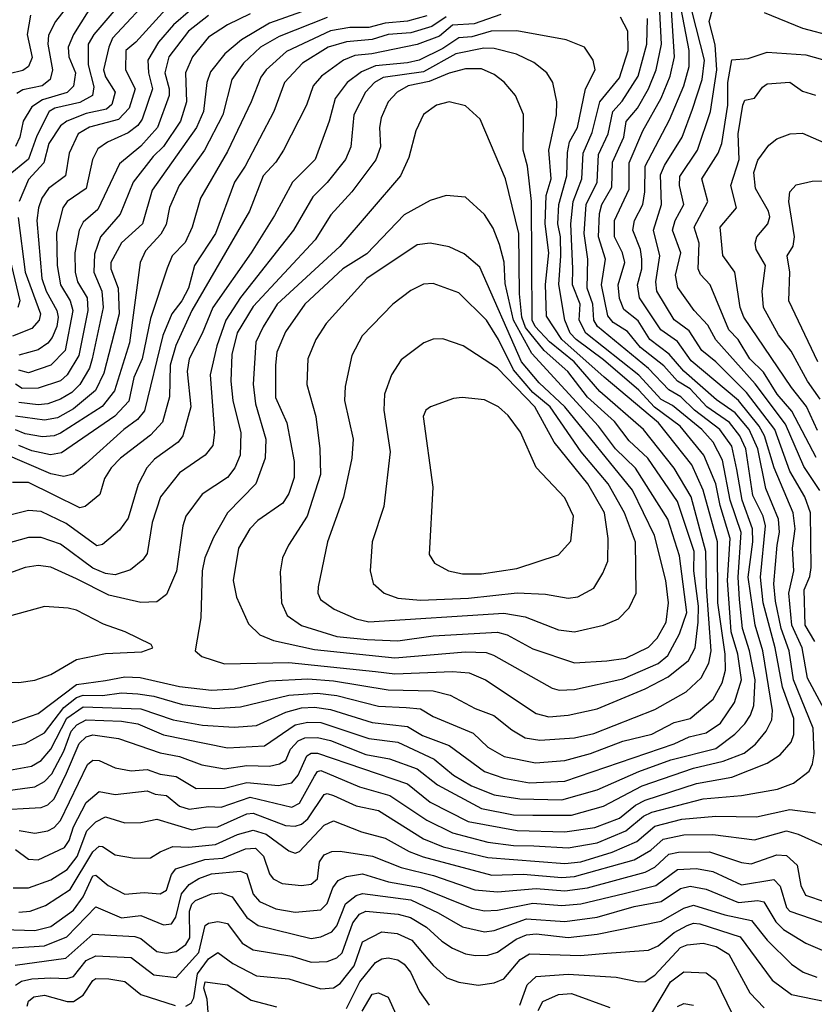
# Model space of a CAD drawing. Extents: x 1308313 to 1441400, y 959662 to 1036319.
# Tile 356 of 656: x 1365658 to 1368131, y 1007325 to 1010391. Entities that reach past the tile are written whole.
import ezdxf

# ---------------------------------------------------------------- set-up
doc = ezdxf.new("R2010")
doc.units = 0

msp = doc.modelspace()

# ---------------------------------------------------------------- linework, layer by layer
at = {"layer": '0CON10XD'}
for points in [[(1366062, 1010548), (1365888.5, 1010345), (1365871.2, 1010315), (1365870.4, 1010250.4), (1365888, 1010182), (1365884.3, 1010155), (1365845, 1010132.7), (1365766.7, 1010115), (1365749, 1010105), (1365710.9, 1010029.1), (1365685, 1009956.2), (1365622.2, 1009905)], [(1366078.4, 1010475), (1365946.4, 1010333.6), (1365935.1, 1010305), (1365918.5, 1010235), (1365925, 1010212.6), (1365954.5, 1010165), (1365945, 1010126.9), (1365928, 1010112), (1365865, 1010098.6), (1365804.9, 1010075.1), (1365785, 1010059.8), (1365748.1, 1010005), (1365733, 1009945), (1365685, 1009892.9), (1365656.2, 1009825)], [(1365888.5, 1010445), (1365825.4, 1010344.6), (1365808.6, 1010305), (1365810.8, 1010275), (1365831.3, 1010225), (1365825, 1010183.9), (1365805.8, 1010164.2), (1365729.2, 1010140.8), (1365695, 1010119.8), (1365669, 1010075), (1365658.4, 1010025), (1365644.3, 1009995.7)], [(1365645, 1007806.6), (1365685, 1007776.8), (1365715, 1007774.8), (1365796.9, 1007813.1), (1365812, 1007835), (1365825, 1007877.3), (1365865, 1007952.9), (1365905, 1007987.4), (1365955, 1007978.1), (1366055, 1007989.4), (1366079.1, 1007979.1), (1366115, 1007974.8), (1366155, 1007942.1), (1366185, 1007932.1), (1366245, 1007940.6), (1366285, 1007938.4), (1366375, 1007969.4), (1366505, 1007938.4), (1366528.9, 1007951.1), (1366575, 1008035.3), (1366585, 1008049.3), (1366595, 1008052.6), (1366715, 1008001.5), (1366809.7, 1007975), (1366925, 1007897.7), (1367005, 1007858.5), (1367115, 1007830.1), (1367195, 1007819.5), (1367258.6, 1007818.6), (1367365, 1007812.1), (1367455, 1007827.3), (1367545, 1007865.1), (1367599.4, 1007910.6), (1367625, 1007923.1), (1367785, 1007964.3), (1367905, 1007974.5), (1368017.1, 1007995), (1368066.7, 1008013.3), (1368115, 1008050.4), (1368126, 1008074), (1368130.6, 1008105), (1368128, 1008185), (1368066.2, 1008335), (1368052.8, 1008425), (1368027.8, 1008495), (1368010.1, 1008580.1), (1368005.8, 1008634.2), (1368015.8, 1008754.2), (1368022.9, 1008795), (1368019.5, 1008835), (1367980.5, 1008930.5), (1367955.1, 1009055), (1367928, 1009115), (1367885, 1009166.7), (1367826.7, 1009206.7), (1367725, 1009296.4), (1367679.7, 1009349.7), (1367619.3, 1009395), (1367583.2, 1009453.2), (1367538.1, 1009488.1), (1367525, 1009522.5), (1367521.1, 1009565), (1367541.7, 1009635), (1367534.3, 1009665), (1367509.1, 1009715), (1367509.7, 1009765), (1367555, 1009863.3), (1367554.7, 1009945.3), (1367597.3, 1010045), (1367655, 1010146.5), (1367682.8, 1010215), (1367696.1, 1010275), (1367685, 1010453.8)], [(1365832.6, 1010467.4), (1365768.8, 1010385), (1365747.8, 1010342.2), (1365744.8, 1010315), (1365760, 1010235), (1365752.3, 1010205), (1365727.3, 1010185), (1365667.7, 1010172.3), (1365648.7, 1010161.3)], [(1366133.6, 1010446.4), (1366019.1, 1010320.9), (1365987.8, 1010295), (1365986.7, 1010235), (1366017.6, 1010175), (1365998.2, 1010115), (1365965, 1010080.4), (1365875, 1010056.6), (1365839.6, 1010035), (1365812.1, 1009975), (1365800.8, 1009905), (1365747.4, 1009865), (1365726.4, 1009835), (1365715.9, 1009805), (1365711.5, 1009765), (1365727.1, 1009585), (1365739.7, 1009545), (1365773.6, 1009485), (1365777.6, 1009465), (1365773, 1009435), (1365758.8, 1009401.2), (1365745, 1009383.6), (1365715, 1009363), (1365655, 1009346.4)], [(1366585, 1010433.4), (1366435, 1010380.5), (1366347.9, 1010327.9), (1366296.1, 1010285), (1366251.9, 1010228.1), (1366240.7, 1010195), (1366229.5, 1010105), (1366208.6, 1010055), (1366070.4, 1009859.6), (1366039.5, 1009755), (1365975, 1009695.8), (1365941.2, 1009635), (1365941.5, 1009615), (1365964.3, 1009555), (1365966.9, 1009475), (1365920, 1009290.1), (1365893.8, 1009236.2), (1365825, 1009179.1), (1365775, 1009150.7), (1365735, 1009143.4), (1365645, 1009155.8)], [(1366189.5, 1010420.5), (1366136.2, 1010375), (1366089.3, 1010320.7), (1366056.5, 1010265), (1366058.5, 1010225), (1366071.5, 1010175), (1366039.1, 1010080.9), (1366025, 1010061.7), (1365995, 1010038.6), (1365930.8, 1010009.2), (1365901.4, 1009988.6), (1365884.4, 1009955), (1365864.6, 1009865.4), (1365805.3, 1009825), (1365791.6, 1009805), (1365772.5, 1009727.5), (1365774.1, 1009625), (1365784.9, 1009565), (1365815.1, 1009515), (1365823.4, 1009485), (1365799.6, 1009360.4), (1365755, 1009315.5), (1365685, 1009291.3), (1365655, 1009299.9)], [(1366375, 1010409.5), (1366304.7, 1010375), (1366245, 1010336.1), (1366195.2, 1010275), (1366174.3, 1010225.7), (1366177.1, 1010135), (1366158.3, 1010075), (1366105, 1009995.6), (1366072.7, 1009965), (1366010.6, 1009885), (1365970.6, 1009785), (1365908.8, 1009715), (1365890.9, 1009660.9), (1365888.9, 1009605), (1365913.6, 1009545), (1365917.8, 1009495), (1365883.8, 1009335), (1365874.5, 1009305.5), (1365845.4, 1009254.6), (1365820.1, 1009229.9), (1365785, 1009209.2), (1365745.8, 1009194.2), (1365715, 1009191.1), (1365655, 1009198.8)], [(1365656.1, 1007866.1), (1365705, 1007858.1), (1365745.1, 1007864.9), (1365765, 1007875.7), (1365785, 1007897), (1365868.6, 1008071.4), (1365885, 1008084.8), (1365905, 1008083.5), (1365955, 1008061.6), (1366005, 1008052.1), (1366055, 1008056.2), (1366095, 1008041.6), (1366145, 1008033.9), (1366206.6, 1007996.6), (1366295, 1007998.3), (1366365, 1008015.8), (1366463.6, 1008006.4), (1366504.6, 1008014.6), (1366525, 1008038.2), (1366551.8, 1008098.2), (1366565, 1008107), (1366585, 1008106.6), (1366865, 1008010.9), (1366935, 1007954.5), (1367053.9, 1007893.9), (1367205.8, 1007865.8), (1367355, 1007861.6), (1367447.9, 1007875), (1367525, 1007904.6), (1367574.4, 1007945), (1367605, 1007960.2), (1367765, 1008012.8), (1367875, 1008031.8), (1367984.6, 1008075.4), (1368025, 1008101.4), (1368059.1, 1008140.9), (1368067.5, 1008165), (1368067.6, 1008215), (1368032.6, 1008312.6), (1368009.2, 1008435), (1367971.7, 1008575), (1367963.5, 1008655), (1367979.8, 1008815), (1367972, 1008845), (1367939.4, 1008909.4), (1367917.8, 1009055), (1367899.8, 1009095), (1367866.9, 1009136.9), (1367796.5, 1009185), (1367745, 1009240.9), (1367705, 1009265.1), (1367662.5, 1009312.5), (1367590, 1009370), (1367549.8, 1009419.8), (1367505, 1009448.3), (1367488.8, 1009468.8), (1367469.3, 1009565), (1367480.9, 1009645), (1367459, 1009715), (1367462.6, 1009787.4), (1367470.1, 1009815), (1367500.7, 1009869.3), (1367503, 1009947), (1367538, 1010025), (1367546.1, 1010073.9), (1367581.3, 1010115), (1367615.4, 1010175), (1367638.9, 1010235), (1367655.9, 1010314.1), (1367650.4, 1010415)], [(1368177.9, 1008215), (1368110.1, 1008340.1), (1368094, 1008435), (1368061.3, 1008505), (1368052.1, 1008605), (1368067.9, 1008675), (1368063, 1008745), (1368071.5, 1008805), (1368065.7, 1008855), (1368006, 1008995), (1367976.7, 1009095), (1367959.5, 1009125), (1367895.1, 1009205.1), (1367748.1, 1009328.1), (1367705, 1009388.7), (1367653.9, 1009425), (1367587.6, 1009525), (1367580.8, 1009565), (1367594.1, 1009615), (1367594.9, 1009645), (1367590.1, 1009675), (1367566.6, 1009735), (1367571.5, 1009765), (1367597.3, 1009815), (1367603.9, 1009855), (1367604.3, 1009935), (1367681, 1010079), (1367725.1, 1010185), (1367741.9, 1010245), (1367742.2, 1010295), (1367716.7, 1010425)], [(1368132.7, 1008455), (1368102.4, 1008505), (1368099.2, 1008615), (1368117.2, 1008657.2), (1368121.8, 1008685), (1368119.5, 1008855), (1368102, 1008905), (1368055.4, 1008985), (1368008.5, 1009115), (1367920.2, 1009230.2), (1367825, 1009325.5), (1367780.8, 1009360.8), (1367742.2, 1009422.2), (1367695, 1009456), (1367640.6, 1009545), (1367638.1, 1009575), (1367649.9, 1009655), (1367630.5, 1009735), (1367655.4, 1009815), (1367652.8, 1009907.2), (1367665, 1009937.1), (1367720.3, 1010025), (1367752.6, 1010112.6), (1367782.1, 1010205), (1367789.1, 1010265), (1367751.5, 1010415)], [(1368148.5, 1008925), (1368099.1, 1008999.1), (1368041.8, 1009131.8), (1367946.8, 1009256.8), (1367824.3, 1009394.3), (1367800, 1009440), (1367757, 1009485), (1367706.4, 1009556.4), (1367699.4, 1009595), (1367715.8, 1009665), (1367689.7, 1009735), (1367698.5, 1009765), (1367725.5, 1009815), (1367711.5, 1009875), (1367712.2, 1009902.2), (1367768.1, 1009985), (1367808, 1010105), (1367827.8, 1010235), (1367822.6, 1010312.6), (1367803.5, 1010385), (1367815, 1010425.5)], [(1367975, 1010413.1), (1368095, 1010364.3), (1368189.4, 1010339.4)], [(1365575, 1007928.9), (1365725, 1007938.1), (1365745, 1007946.4), (1365765, 1007964.8), (1365803.7, 1008045), (1365843.2, 1008136.8), (1365865, 1008157.2), (1365885, 1008164.2), (1365965, 1008152.6), (1366095, 1008108.2), (1366155, 1008096.4), (1366225, 1008071), (1366295, 1008058.1), (1366365, 1008068.4), (1366435, 1008066.5), (1366466.5, 1008073.5), (1366486.1, 1008085), (1366500.9, 1008119.1), (1366525, 1008145.1), (1366545.8, 1008154.2), (1366585, 1008155.1), (1366625, 1008146.1), (1366735, 1008103), (1366808.9, 1008088.9), (1366895, 1008057.6), (1366957.9, 1008007.9), (1367095, 1007934.3), (1367195, 1007914.6), (1367255, 1007914.1), (1367375, 1007913.4), (1367475, 1007942.2), (1367595, 1008004.9), (1367755, 1008059.6), (1367848, 1008082), (1367912.8, 1008107.2), (1367948.1, 1008135), (1367981.5, 1008175), (1367998.9, 1008211.1), (1368000.8, 1008239.2), (1367971.5, 1008425), (1367946.7, 1008505), (1367925.9, 1008655), (1367939.6, 1008765), (1367939, 1008805), (1367906.2, 1008895), (1367890.2, 1008990.2), (1367875, 1009062.7), (1367836.8, 1009115), (1367758.3, 1009175), (1367716.3, 1009216.3), (1367678.3, 1009238.3), (1367614.8, 1009304.8), (1367456, 1009435), (1367445.3, 1009455), (1367441.8, 1009505), (1367424.2, 1009555), (1367426.1, 1009645), (1367415.3, 1009725), (1367421.2, 1009815), (1367455.4, 1009885), (1367459.4, 1009970.6), (1367490, 1010035), (1367504, 1010105), (1367532.8, 1010137.2), (1367582.5, 1010215), (1367610, 1010315), (1367612.3, 1010395)], [(1366985, 1010399.8), (1366940.5, 1010369.5), (1366875, 1010350.3), (1366805, 1010345.1), (1366755, 1010328.8), (1366675, 1010322.1), (1366617.7, 1010305), (1366537.6, 1010255), (1366482.5, 1010195), (1366448.9, 1010105), (1366359.5, 1009935), (1366326.6, 1009885), (1366267.7, 1009725), (1366202.2, 1009625), (1366183.3, 1009555), (1366162.4, 1009515), (1366131.8, 1009475), (1366103, 1009407), (1366046.7, 1009173.3), (1366024.1, 1009145.9), (1365981.7, 1009115), (1365865, 1009009.3), (1365823.9, 1008976.1), (1365795, 1008968.7), (1365755, 1008976.7), (1365605, 1009040.5)], [(1365605, 1007989), (1365705, 1008001.5), (1365735, 1008018.8), (1365757.3, 1008042.7), (1365795, 1008112.8), (1365818.2, 1008175), (1365835.5, 1008195), (1365865, 1008210.7), (1365975, 1008206.2), (1366025, 1008198.3), (1366105, 1008163.8), (1366305, 1008123.4), (1366419.9, 1008129.9), (1366515.1, 1008194.9), (1366555, 1008203.7), (1366595, 1008202), (1366745, 1008152.7), (1366835, 1008140.9), (1366948.2, 1008088.2), (1367008.5, 1008038.5), (1367064.2, 1008005), (1367135, 1007977.4), (1367215, 1007964.6), (1367345, 1007961.8), (1367455, 1007993.1), (1367585, 1008050), (1367685, 1008085.6), (1367825, 1008121.6), (1367884, 1008166), (1367915, 1008198.4), (1367933, 1008225), (1367943, 1008255), (1367947.1, 1008335), (1367930, 1008425), (1367908.1, 1008495), (1367898.2, 1008585), (1367893.9, 1008655), (1367904.1, 1008794.1), (1367868.9, 1008895), (1367845, 1009019.7), (1367816.5, 1009075), (1367780.9, 1009115), (1367689.4, 1009189.4), (1367655, 1009208.2), (1367585, 1009284.2), (1367419.6, 1009415), (1367399.6, 1009455), (1367402.2, 1009505), (1367378.5, 1009565), (1367379.1, 1009615), (1367373.1, 1009755), (1367380.6, 1009825), (1367407.9, 1009895), (1367412.1, 1009975), (1367440, 1010040), (1367463.8, 1010135), (1367525, 1010210), (1367552.1, 1010295), (1367550.5, 1010355), (1367528.3, 1010398.2)], [(1365691.5, 1010405), (1365681.2, 1010345), (1365696.7, 1010273.3), (1365685.3, 1010245), (1365667.5, 1010232.5), (1365625, 1010221.8)], [(1367155, 1010407.2), (1367072.3, 1010377.7), (1367005, 1010373.4), (1366965, 1010339.6), (1366895, 1010313.1), (1366754, 1010285), (1366700.5, 1010279.5), (1366665.3, 1010265), (1366596.9, 1010215), (1366571.1, 1010185), (1366550.5, 1010125), (1366478.9, 1009985), (1366455, 1009947.3), (1366415.9, 1009904.1), (1366372.8, 1009795), (1366193.3, 1009485), (1366144.1, 1009375.9), (1366125.9, 1009315), (1366124.1, 1009215.9), (1366102.5, 1009137.5), (1366065, 1009096.9), (1365971, 1009025), (1365942.3, 1008995), (1365921.7, 1008961.7), (1365907.5, 1008912.5), (1365861.5, 1008875), (1365845, 1008870.7), (1365685, 1008949.6), (1365635, 1008949.8)], [(1366245, 1010403.7), (1366183.2, 1010355), (1366121.6, 1010275), (1366109.6, 1010225), (1366123.3, 1010175), (1366122.9, 1010155), (1366086.5, 1010055), (1366035, 1009997.1), (1365968.4, 1009941.6), (1365900.5, 1009799.5), (1365855, 1009759.8), (1365842.6, 1009735), (1365829.4, 1009665), (1365830.1, 1009605), (1365837.3, 1009575), (1365867.3, 1009525), (1365870.2, 1009485), (1365841.6, 1009345), (1365805.2, 1009285), (1365785, 1009266.2), (1365715, 1009243), (1365665, 1009242.4), (1365645, 1009256)], [(1366615, 1010398), (1366465, 1010338.2), (1366407.5, 1010305), (1366353.9, 1010255), (1366318.3, 1010205), (1366289.7, 1010095), (1366233, 1009985), (1366153.7, 1009875), (1366123.8, 1009806.2), (1366113.2, 1009753.2), (1366097.2, 1009722.8), (1366049.4, 1009670.6), (1366032.5, 1009635), (1365999.2, 1009385), (1365952.4, 1009235), (1365914, 1009186), (1365785, 1009102.9), (1365765, 1009094.6), (1365728.6, 1009091.4), (1365675, 1009101.1), (1365645, 1009113.9)], [(1366925, 1010403), (1366865, 1010386.6), (1366795, 1010379.5), (1366745, 1010366.9), (1366685, 1010366.4), (1366625, 1010356.3), (1366488.6, 1010291.4), (1366425.2, 1010235), (1366408.1, 1010211.9), (1366378.5, 1010135), (1366305, 1009980), (1366220.2, 1009835), (1366194.3, 1009745), (1366172.9, 1009697.1), (1366131.9, 1009655), (1366116.9, 1009616.9), (1366065, 1009460.5), (1366039.4, 1009335), (1366013.2, 1009276.8), (1365997, 1009203), (1365954, 1009156), (1365787.5, 1009042.5), (1365753.9, 1009036.1), (1365695, 1009048.2), (1365655.3, 1009065.3)], [(1365615, 1008052.2), (1365694, 1008066), (1365725, 1008083.5), (1365755, 1008119.1), (1365804.7, 1008215.3), (1365855, 1008251), (1366035, 1008244.5), (1366135, 1008210.8), (1366226.4, 1008193.6), (1366325, 1008187.8), (1366395, 1008193.3), (1366485.7, 1008234.3), (1366535, 1008247.6), (1366575, 1008249.9), (1366625, 1008243), (1366755, 1008202.8), (1366865, 1008189.8), (1366911.5, 1008161.5), (1366995, 1008130.4), (1367105, 1008050.2), (1367165, 1008028.6), (1367245, 1008014.9), (1367355, 1008019.6), (1367695, 1008136.2), (1367742, 1008158), (1367795, 1008170.4), (1367839.7, 1008200.3), (1367883.1, 1008265), (1367904.4, 1008335), (1367893.4, 1008415), (1367872.8, 1008485), (1367869.6, 1008530.4), (1367860.9, 1008645), (1367869.5, 1008775), (1367837.8, 1008877.8), (1367824.9, 1008945), (1367787.1, 1009035), (1367713.3, 1009125), (1367634.3, 1009184.3), (1367585, 1009236.7), (1367475, 1009332.1), (1367389.6, 1009395), (1367371.8, 1009415), (1367354.2, 1009455), (1367336.1, 1009566.1), (1367342.4, 1009655), (1367340.9, 1009715), (1367332.5, 1009755), (1367336.4, 1009815), (1367361.2, 1009905), (1367362.8, 1009977.2), (1367369.2, 1010010.8), (1367393.9, 1010055), (1367418.7, 1010175), (1367448.7, 1010235), (1367442.9, 1010265), (1367415.6, 1010305), (1367358.5, 1010328.5), (1367205, 1010355.9), (1367125, 1010355.3), (1367065, 1010337.5), (1367025, 1010334.7), (1366975, 1010301.6), (1366901.2, 1010265), (1366865, 1010256), (1366765, 1010247.5), (1366721.5, 1010228.5), (1366677, 1010195), (1366639.3, 1010145), (1366621.2, 1010075), (1366577.1, 1009955), (1366506.7, 1009885), (1366451.2, 1009781.2), (1366378.7, 1009665), (1366259.3, 1009495), (1366226.1, 1009413.9), (1366184.9, 1009335.1), (1366179, 1009295), (1366190.2, 1009185), (1366165.2, 1009094.8), (1366150.7, 1009075), (1366077.8, 1009022.2), (1366053.6, 1008995), (1366026.6, 1008943.4), (1365995, 1008838.5), (1365968.9, 1008801.1), (1365915, 1008756.4), (1365897.7, 1008752.3), (1365802.2, 1008822.2), (1365725, 1008859.8), (1365685, 1008862.5), (1365615, 1008844.3)], [(1367263.2, 1008076.8), (1367355, 1008084.1), (1367434.2, 1008105.8), (1367535, 1008143.9), (1367625, 1008165.5), (1367695, 1008202.1), (1367745, 1008215.2), (1367816.6, 1008275), (1367844.6, 1008325.4), (1367854.9, 1008365), (1367853.4, 1008415), (1367831.2, 1008575), (1367829.6, 1008765), (1367785.6, 1008925.6), (1367750.1, 1009005), (1367646, 1009135), (1367477.2, 1009277.2), (1367345.1, 1009395.1), (1367298.1, 1009468.1), (1367294.1, 1009565.9), (1367305.1, 1009665.1), (1367293.8, 1009755), (1367296.6, 1009843.4), (1367312.4, 1009895), (1367304.5, 1009985), (1367328.3, 1010095), (1367329.5, 1010135), (1367317.8, 1010195), (1367299.1, 1010225), (1367258, 1010258), (1367203.8, 1010283.8), (1367135, 1010301.6), (1367102.2, 1010302.2), (1367015, 1010284.6), (1366915, 1010228.8), (1366789.3, 1010210.7), (1366762.6, 1010195), (1366734, 1010165), (1366698, 1010095), (1366688.9, 1009995), (1366672, 1009955), (1366615, 1009883.6), (1366570.5, 1009839.5), (1366510, 1009735), (1366344.7, 1009525.3), (1366299.3, 1009455), (1366271.2, 1009375), (1366251, 1009285), (1366263.9, 1009105), (1366259.2, 1009065), (1366235.2, 1009034.8), (1366155, 1008980), (1366096.3, 1008905), (1366070.4, 1008825), (1366055, 1008728.6), (1366041.2, 1008708.8), (1366002.3, 1008677.7), (1365955, 1008662), (1365925, 1008666.8), (1365885, 1008683.2), (1365785, 1008757.6), (1365725, 1008777.9), (1365685, 1008778.7), (1365615, 1008759)], [(1368137.4, 1009027.4), (1368061.7, 1009171.7), (1368015.4, 1009225), (1367973.5, 1009293.5), (1367931, 1009335), (1367894.7, 1009394.7), (1367864.8, 1009425), (1367807.6, 1009565), (1367776.9, 1009596.9), (1367770.2, 1009615), (1367772.4, 1009695), (1367757.6, 1009745), (1367799.4, 1009825), (1367781, 1009895), (1367831.6, 1009975), (1367843.4, 1010005), (1367862.1, 1010125), (1367861.8, 1010195), (1367875, 1010265.3), (1367925, 1010270), (1367985, 1010290), (1368105, 1010281.2), (1368156.5, 1010266.5)], [(1367277.2, 1008147.2), (1367385, 1008154.2), (1367445, 1008167.7), (1367635, 1008243.3), (1367732.6, 1008297.4), (1367778.9, 1008341.1), (1367803.1, 1008386.9), (1367810.4, 1008425), (1367795.4, 1008625), (1367793.5, 1008735), (1367748.3, 1008905), (1367695, 1008994.4), (1367599.6, 1009115), (1367463.5, 1009233.5), (1367383.8, 1009325), (1367307.3, 1009387.3), (1367262, 1009435), (1367252.8, 1009455), (1367251.3, 1009825), (1367238, 1009935), (1367225.2, 1009985), (1367225.7, 1010095.7), (1367200.9, 1010155), (1367165.8, 1010195.8), (1367135, 1010220.5), (1367095, 1010237.3), (1367045, 1010237.7), (1366995, 1010224.4), (1366932, 1010198), (1366867.1, 1010185), (1366832.6, 1010165), (1366805.2, 1010135), (1366782.7, 1010085), (1366777.3, 1010055), (1366780.9, 1009995), (1366766, 1009954), (1366691.2, 1009855), (1366626.7, 1009783.3), (1366577.5, 1009705), (1366385, 1009497.4), (1366335, 1009415.3), (1366318, 1009348), (1366314.5, 1009265), (1366321.5, 1009205), (1366345.7, 1009104.3), (1366344.4, 1009035), (1366327.3, 1008995), (1366305, 1008965.7), (1366226.2, 1008913.8), (1366175.3, 1008845), (1366165.8, 1008815), (1366146, 1008674), (1366115, 1008601.1), (1366085, 1008577.7), (1366035, 1008575.7), (1365935, 1008599.3), (1365835, 1008649.2), (1365755, 1008685.7), (1365715, 1008691.6), (1365675, 1008684.7), (1365615, 1008663.6)], [(1368141.3, 1009111.3), (1368106.8, 1009186.8), (1368060.8, 1009245), (1367912.1, 1009465), (1367900.7, 1009495), (1367884.1, 1009604.1), (1367846.4, 1009656.4), (1367838.4, 1009745), (1367889.4, 1009805), (1367871.1, 1009875), (1367897.4, 1009955), (1367894.2, 1010035), (1367908.3, 1010125), (1367915, 1010140.5), (1367945, 1010146.4), (1367969.7, 1010180.3), (1367985, 1010191), (1368055, 1010196.1), (1368095, 1010168.7), (1368135, 1010155.3)], [(1367305, 1008220), (1367365, 1008224.8), (1367455, 1008244.4), (1367605, 1008306.7), (1367676.5, 1008345), (1367740, 1008395), (1367760.2, 1008435), (1367770.1, 1008515), (1367770.3, 1008565), (1367756.4, 1008675), (1367756.8, 1008735), (1367705, 1008890.3), (1367613.4, 1009025), (1367555, 1009079.8), (1367509.2, 1009139.2), (1367424.9, 1009215), (1367363.8, 1009295), (1367290.5, 1009360.5), (1367232.3, 1009432.3), (1367221, 1009465), (1367213.1, 1009536.9), (1367211.4, 1009725), (1367170.5, 1009895), (1367091.4, 1010081.4), (1367045, 1010122.2), (1366995, 1010135.4), (1366955, 1010124.5), (1366914.7, 1010095.3), (1366890.8, 1010045), (1366868.8, 1009961.2), (1366843.3, 1009905), (1366654.2, 1009685), (1366459.3, 1009505), (1366416, 1009434), (1366392.9, 1009387.1), (1366384.5, 1009255.5), (1366391.4, 1009195), (1366424.1, 1009085), (1366421.7, 1009025), (1366392.4, 1008945), (1366305, 1008855.4), (1366261.5, 1008778.5), (1366233.9, 1008715), (1366225.7, 1008675), (1366221.6, 1008528.4), (1366203.8, 1008425), (1366225, 1008407.5), (1366295, 1008385.4), (1366495, 1008389.3), (1366765, 1008361.6), (1366825, 1008353.9), (1367005, 1008360.8), (1367056.5, 1008356.5), (1367107.3, 1008335), (1367265, 1008230.2), (1367305, 1008220)], [(1368149.2, 1009209.2), (1368109.7, 1009265), (1368058.9, 1009358.9), (1368019.8, 1009409.8), (1367973.6, 1009495), (1367969.1, 1009545), (1367979.2, 1009625), (1367950.2, 1009675), (1367947.1, 1009695), (1367952.5, 1009715), (1367986.9, 1009755), (1367992.7, 1009777.3), (1367988.9, 1009795), (1367948.7, 1009865), (1367943.2, 1009915), (1367955, 1009952.9), (1367989.9, 1010000.1), (1368015, 1010019.6), (1368055.7, 1010035.7), (1368095, 1010037.1), (1368201, 1009991)], [(1368141.8, 1009325), (1368051.9, 1009515), (1368055.2, 1009605), (1368046.7, 1009655), (1368065, 1009685.7), (1368070, 1009715), (1368052.4, 1009825), (1368055.4, 1009855), (1368075, 1009876.2), (1368125, 1009888.1), (1368195, 1009889.2)], [(1367336.9, 1008303.1), (1367385, 1008304.8), (1367535, 1008338.5), (1367645, 1008385.8), (1367675, 1008410.9), (1367711.2, 1008478.8), (1367734.1, 1008545), (1367711.7, 1008721.7), (1367675, 1008835.9), (1367574.5, 1008994.5), (1367512.7, 1009055), (1367459.9, 1009125), (1367251.8, 1009351.8), (1367194.8, 1009455), (1367169.3, 1009569.3), (1367165.4, 1009635.4), (1367150.8, 1009690.8), (1367131.4, 1009741.4), (1367105, 1009784.4), (1367045, 1009838.1), (1366985, 1009843.6), (1366935, 1009828.2), (1366855, 1009782.8), (1366738.4, 1009661.6), (1366663.2, 1009615), (1366545.3, 1009505), (1366485, 1009419.1), (1366458.4, 1009355), (1366453.8, 1009315), (1366454.5, 1009214.5), (1366489.1, 1009135), (1366511.7, 1009015), (1366512.2, 1008965), (1366495, 1008915.5), (1366476.5, 1008885), (1366399, 1008831), (1366374.2, 1008805), (1366338.4, 1008745), (1366322, 1008645), (1366333, 1008593), (1366369.9, 1008509.9), (1366404.8, 1008474.8), (1366447.8, 1008457.8), (1366575, 1008429.6), (1366825, 1008403.5), (1367045, 1008422.3), (1367110, 1008420), (1367132.5, 1008412.5), (1367315, 1008308.9), (1367336.9, 1008303.1)], [(1365591.1, 1009795), (1365658, 1009515), (1365652.4, 1009495)], [(1365653, 1009775), (1365674.9, 1009605.1), (1365722.7, 1009475), (1365718.7, 1009455), (1365695, 1009428.9), (1365635, 1009405.5)], [(1367385, 1008388.1), (1367485, 1008394.4), (1367545, 1008402.5), (1367615, 1008437.2), (1367642.3, 1008465), (1367670, 1008515), (1367677.3, 1008575), (1367669.3, 1008645), (1367633.3, 1008785), (1367565, 1008926), (1367355.1, 1009185), (1367275, 1009260.2), (1367220.2, 1009325), (1367090.4, 1009620.4), (1367041.4, 1009661.4), (1366995, 1009683.2), (1366935, 1009694.7), (1366895, 1009690), (1366738.8, 1009585), (1366611.8, 1009445), (1366579.7, 1009395), (1366554.2, 1009335), (1366551.1, 1009255), (1366579.2, 1009155), (1366591.7, 1009055), (1366593.8, 1008975), (1366552.3, 1008845), (1366494.6, 1008755), (1366476.2, 1008715), (1366468.8, 1008671.2), (1366472.9, 1008575), (1366490.8, 1008535), (1366534.6, 1008504.6), (1366645, 1008470), (1366739.5, 1008460.5), (1366835, 1008457.1), (1366945, 1008471.7), (1367145, 1008483.9), (1367175.1, 1008475.1), (1367255, 1008431.6), (1367385, 1008388.1)], [(1367385, 1008484.8), (1367475, 1008505.2), (1367521.5, 1008525), (1367555, 1008558.9), (1367576.3, 1008605), (1367575, 1008764.2), (1367540.7, 1008855), (1367490, 1008945), (1367405.2, 1009045.2), (1367308.7, 1009185), (1367255, 1009229.7), (1367195, 1009300), (1367148.4, 1009395), (1367110.8, 1009455), (1367025, 1009540.4), (1366945, 1009569.1), (1366915, 1009567.5), (1366875, 1009547.1), (1366819.5, 1009505), (1366724, 1009406), (1366692, 1009345), (1366670.9, 1009249.1), (1366668.8, 1009205), (1366695.3, 1009085), (1366691.9, 1009025), (1366665.6, 1008904.4), (1366615.8, 1008765), (1366586.7, 1008625), (1366586.2, 1008605), (1366594.5, 1008585), (1366636.9, 1008555), (1366704.8, 1008524.8), (1366745, 1008516), (1367165, 1008542.6), (1367231.2, 1008531.2), (1367335, 1008491.3), (1367385, 1008484.8)], [(1366905, 1008583.6), (1367055, 1008589.4), (1367205.9, 1008605.9), (1367295, 1008601.9), (1367365, 1008589.2), (1367395, 1008593.4), (1367445, 1008620.4), (1367472.8, 1008667.2), (1367488.1, 1008705), (1367489.6, 1008775), (1367477.7, 1008855), (1367426.2, 1008945), (1367321.9, 1009075), (1367260.8, 1009185), (1367145, 1009305.2), (1367038.6, 1009375), (1366975, 1009396.9), (1366945, 1009396.2), (1366915.3, 1009384.7), (1366845, 1009331.5), (1366814.8, 1009285.2), (1366793.1, 1009225), (1366791.7, 1009175), (1366810.9, 1009045), (1366790.8, 1008875), (1366754.6, 1008764.6), (1366749.1, 1008675), (1366758.5, 1008635), (1366791.9, 1008605), (1366835, 1008589.3), (1366905, 1008583.6)], [(1367095, 1008664.8), (1367205, 1008681.9), (1367335.3, 1008724.7), (1367373.3, 1008766.7), (1367382, 1008845), (1367355, 1008901.8), (1367265.9, 1008995.9), (1367216.4, 1009106.4), (1367178.8, 1009158.8), (1367148.6, 1009185), (1367105, 1009206.9), (1367035, 1009214.5), (1367008.3, 1009211.7), (1366936.7, 1009185), (1366922.5, 1009175), (1366913.3, 1009155), (1366943.8, 1008935), (1366931.9, 1008725), (1366948.9, 1008698.9), (1366992.5, 1008675), (1367035.7, 1008665.7), (1367095, 1008664.8)], [(1365655, 1008326.4), (1365705, 1008334.6), (1365755, 1008352.1), (1365835, 1008398.9), (1365925, 1008416.9), (1366037.8, 1008422.2), (1366072.5, 1008435), (1366066.7, 1008445), (1365986, 1008485), (1365918.7, 1008508.7), (1365835, 1008552.5), (1365808.5, 1008558.5), (1365735, 1008563.8), (1365626.1, 1008533.9), (1365566, 1008524), (1365521.2, 1008505), (1365505, 1008490), (1365485.8, 1008425), (1365486, 1008405), (1365496, 1008385), (1365535.5, 1008355.5), (1365595, 1008328.5), (1365655, 1008326.4)], [(1365595, 1008189), (1365715, 1008230.8), (1365835, 1008321.1), (1365925, 1008332.8), (1365984.6, 1008344.6), (1366032.8, 1008342.8), (1366155, 1008314.9), (1366255, 1008302.5), (1366325, 1008307.3), (1366435, 1008332), (1366555, 1008338.4), (1366635, 1008331.6), (1366805, 1008303.8), (1366945, 1008301.3), (1366997.6, 1008287.6), (1367075.5, 1008245.5), (1367133.7, 1008223.7), (1367189.2, 1008179.2), (1367231.1, 1008155), (1367277.2, 1008147.2)], [(1365585, 1008121.7), (1365675, 1008137), (1365735, 1008169.8), (1365795, 1008249.5), (1365835, 1008280.1), (1365855, 1008287.7), (1365915, 1008286.1), (1365975, 1008294.9), (1366025, 1008291.9), (1366075, 1008283.9), (1366165, 1008257.9), (1366263.7, 1008246.3), (1366345, 1008251.1), (1366495, 1008287.1), (1366585, 1008293.8), (1366645, 1008286), (1366775, 1008253.5), (1366860.9, 1008249.1), (1366905, 1008244.4), (1366945, 1008221.3), (1367069.1, 1008169.1), (1367114.6, 1008125), (1367166.3, 1008096.3), (1367263.2, 1008076.8)], [(1365637.3, 1007687.3), (1365685, 1007687), (1365755, 1007712.2), (1365805, 1007744.5), (1365836.6, 1007785), (1365866.7, 1007865), (1365895, 1007893.3), (1365925, 1007908.7), (1365985, 1007890.2), (1366035, 1007891), (1366085, 1007901.3), (1366195, 1007868.3), (1366235, 1007876.8), (1366275, 1007877.1), (1366365, 1007917.4), (1366385, 1007919.8), (1366485, 1007882), (1366515, 1007879.5), (1366535, 1007885.8), (1366555, 1007902.3), (1366605, 1007977.6), (1366615, 1007981), (1366634.7, 1007975.3), (1366705, 1007942.5), (1366775, 1007927.9), (1366915, 1007840), (1366975.5, 1007815.5), (1367115, 1007781.7), (1367355, 1007763.5), (1367405, 1007768.7), (1367501.6, 1007798.4), (1367578.3, 1007831.7), (1367635, 1007879.6), (1367718.7, 1007901.3), (1367825, 1007910.3), (1367951.3, 1007908.7), (1368055, 1007931.2), (1368135, 1007921.2)], [(1365655, 1007611.4), (1365690, 1007615), (1365738, 1007632), (1365815, 1007682.7), (1365885, 1007799.4), (1365905, 1007816.8), (1365915, 1007816.7), (1365955, 1007790.6), (1366015, 1007779.5), (1366065, 1007780.9), (1366095, 1007799.4), (1366133.9, 1007816.1), (1366184.1, 1007814.1), (1366267.3, 1007822.7), (1366336.1, 1007853.9), (1366385, 1007866.8), (1366425, 1007854.6), (1366495, 1007802.8), (1366515, 1007795.3), (1366529.2, 1007800.8), (1366605, 1007882.5), (1366635, 1007896.1), (1366721.9, 1007861.9), (1366795, 1007842.6), (1366870.3, 1007800.3), (1366913.5, 1007783.5), (1367127.2, 1007727.2), (1367225, 1007729.7), (1367345, 1007719.7), (1367385, 1007722.8), (1367570.4, 1007775), (1367622.8, 1007805), (1367661.1, 1007838.9), (1367725, 1007852.1), (1367815, 1007853.2), (1367945, 1007837), (1368045, 1007864.8), (1368081.5, 1007855), (1368155, 1007821.3)], [(1365607.3, 1007557.3), (1365705, 1007554.6), (1365755, 1007567), (1365825, 1007617.6), (1365855, 1007659), (1365885, 1007725.2), (1365895, 1007727.3), (1365932.7, 1007695), (1365985, 1007667.3), (1366045, 1007673.3), (1366095, 1007668.7), (1366115, 1007680.3), (1366130.6, 1007729.4), (1366143.4, 1007746.6), (1366234.2, 1007775.8), (1366289.7, 1007780.3), (1366361, 1007809), (1366391.3, 1007811.3), (1366416.3, 1007786.3), (1366435, 1007731.5), (1366446.9, 1007715), (1366475, 1007700.7), (1366535, 1007694.4), (1366565, 1007699), (1366584.8, 1007715), (1366591.1, 1007768.9), (1366605, 1007790), (1366629.4, 1007800.6), (1366655, 1007801.7), (1366756.3, 1007786.3), (1366845, 1007751), (1366945.7, 1007725.7), (1367075, 1007681.4), (1367145, 1007674.9), (1367265, 1007685.1), (1367355, 1007678.4), (1367425, 1007687.6), (1367605, 1007735.9), (1367635, 1007752.3), (1367678.2, 1007791.8), (1367708.9, 1007798.9), (1367805, 1007799.6), (1367905, 1007766.6), (1367935, 1007762.3), (1368015, 1007790), (1368045, 1007787.7), (1368077.8, 1007757.8), (1368089.5, 1007695), (1368104.3, 1007665), (1368165, 1007643.8)], [(1365605, 1007498.2), (1365735, 1007506.8), (1365804.7, 1007535.3), (1365895, 1007628.6), (1365975, 1007593.9), (1366035, 1007601.4), (1366105, 1007572.5), (1366130, 1007575), (1366143.6, 1007596.4), (1366161.7, 1007668.3), (1366185, 1007697.4), (1366215, 1007716.7), (1366255, 1007731), (1366345, 1007739.8), (1366365, 1007730.9), (1366385, 1007667.7), (1366404.1, 1007645), (1366455, 1007622.4), (1366515, 1007611.9), (1366595, 1007618.6), (1366615, 1007639.1), (1366632.5, 1007687.5), (1366649.4, 1007710.6), (1366675, 1007722.9), (1366725, 1007731.4), (1366805.8, 1007705.8), (1366905, 1007688), (1367065, 1007624.2), (1367105, 1007615.5), (1367145, 1007617.8), (1367255, 1007639.9), (1367345, 1007632.9), (1367405, 1007637.3), (1367539.4, 1007669.4), (1367638.4, 1007695), (1367705.3, 1007744.7), (1367765, 1007747.5), (1367815, 1007738.6), (1367905, 1007696.6), (1368005, 1007713), (1368025, 1007693.1), (1368045, 1007626.5), (1368054.7, 1007614.7), (1368185, 1007570.2)], [(1365643.8, 1007446.2), (1365801.2, 1007468.8), (1365885, 1007543.4), (1366016.2, 1007536.2), (1366035, 1007529.4), (1366085, 1007489.3), (1366115, 1007483.7), (1366145, 1007489.6), (1366175, 1007511), (1366187.8, 1007532.2), (1366186, 1007615), (1366193.2, 1007636.8), (1366205, 1007648.1), (1366255, 1007669.3), (1366285, 1007672.1), (1366319, 1007659), (1366365, 1007595.2), (1366400.3, 1007570.3), (1366565, 1007530.2), (1366595.2, 1007534.8), (1366629.5, 1007550.5), (1366645, 1007569.6), (1366672.3, 1007637.7), (1366705, 1007663.5), (1366725, 1007669.9), (1366875, 1007649.9), (1366960.1, 1007610.1), (1367036, 1007566), (1367105, 1007550.5), (1367135, 1007554.2), (1367235, 1007591.2), (1367355, 1007582.8), (1367455, 1007596.1), (1367571, 1007629), (1367654.9, 1007645.1), (1367715, 1007685.8), (1367745, 1007692.9), (1367795, 1007683.3), (1367895, 1007641.5), (1367955, 1007647.8), (1367973.7, 1007643.7), (1368011.5, 1007581.5), (1368035, 1007557.6), (1368105.4, 1007515.4), (1368185, 1007480.7)], [(1365645.1, 1007384.9), (1365663.6, 1007396.4), (1365695, 1007403.9), (1365755, 1007407.2), (1365804.8, 1007405.2), (1365825, 1007411), (1365865, 1007460.7), (1365895, 1007475.6), (1366005, 1007470.4), (1366075, 1007416.3), (1366145, 1007408.4), (1366215, 1007486), (1366235, 1007570.3), (1366245, 1007577.6), (1366275, 1007582.7), (1366305, 1007576.2), (1366350.5, 1007515), (1366385, 1007494), (1366505, 1007475.2), (1366565, 1007455.8), (1366615, 1007458.3), (1366645, 1007469.1), (1366661.6, 1007485), (1366695, 1007578.2), (1366715.7, 1007605), (1366735, 1007615.1), (1366836, 1007605), (1366874.6, 1007595), (1366924.3, 1007565), (1366971.3, 1007521.3), (1367005, 1007499.8), (1367045, 1007482), (1367076.8, 1007476.8), (1367115, 1007478.3), (1367145, 1007486.7), (1367202.8, 1007527.2), (1367235, 1007541.2), (1367265, 1007543.8), (1367365, 1007533), (1367455, 1007542.8), (1367655, 1007583.4), (1367725, 1007624.5), (1367755, 1007633.7), (1367853.2, 1007603.2), (1367935.6, 1007585.6), (1367985, 1007524), (1368059.8, 1007449.8), (1368096.4, 1007425), (1368139.3, 1007409.3)], [(1366175, 1007319.3), (1366191.7, 1007328.3), (1366199.5, 1007345), (1366210.8, 1007419.2), (1366245, 1007465.9), (1366275, 1007486.3), (1366321.5, 1007451.5), (1366395, 1007413.9), (1366495, 1007404), (1366595, 1007373.2), (1366635, 1007376.2), (1366655, 1007389.5), (1366699.1, 1007445), (1366725, 1007519), (1366785, 1007550.2), (1366833.1, 1007545), (1366878.1, 1007525), (1366945, 1007445.3), (1366987.4, 1007407.4), (1367025, 1007393.8), (1367084.8, 1007384.8), (1367135, 1007391.4), (1367165, 1007404.1), (1367215.6, 1007464.4), (1367245, 1007482.2), (1367403.6, 1007476.4), (1367485, 1007484.5), (1367615, 1007493.8), (1367645, 1007506.8), (1367695, 1007548.1), (1367735, 1007569.9), (1367755, 1007577), (1367775, 1007575.7), (1367900.3, 1007535), (1368000, 1007400), (1368060, 1007355), (1368206.2, 1007325)], [(1367215, 1007322.5), (1367237.5, 1007385), (1367265, 1007411.7), (1367365, 1007418.6), (1367515, 1007409.3), (1367585, 1007394.7), (1367605, 1007395.8), (1367635, 1007415.2), (1367715, 1007501.9), (1367735, 1007509.8), (1367785, 1007514.8), (1367826.2, 1007505), (1367865, 1007481.2), (1367930.5, 1007360.5), (1367975, 1007314.3)], [(1366675, 1007312.1), (1366716.9, 1007395), (1366765, 1007455.3), (1366785, 1007466.8), (1366805, 1007469.5), (1366835, 1007463.1), (1366855, 1007449.4), (1366874.6, 1007424.6), (1366902.3, 1007365), (1366932.3, 1007322.3)], [(1365680.8, 1007319.2), (1365685.3, 1007335), (1365702.2, 1007347.8), (1365735, 1007353.4), (1365805, 1007333.3), (1365825, 1007333.3), (1365855, 1007353.5), (1365885, 1007399.3), (1365895, 1007405.2), (1365935, 1007404.2), (1365985, 1007395.6), (1366035, 1007355.6), (1366141.2, 1007321.2)], [(1367625, 1007297.3), (1367683.5, 1007395), (1367725, 1007426), (1367795, 1007422.4), (1367825, 1007400), (1367875.1, 1007295.1)], [(1366246.5, 1007273.5), (1366241, 1007341), (1366230.5, 1007375), (1366235.3, 1007394.7), (1366305, 1007385.7), (1366378.1, 1007338.1), (1366456.7, 1007316.7)], [(1366723.8, 1007303.8), (1366755, 1007356.6), (1366775, 1007360.8), (1366805, 1007346.5), (1366855, 1007237.3)], [(1367271.3, 1007305), (1367286, 1007334), (1367335, 1007355.5), (1367375, 1007358.3), (1367495.2, 1007315.2)], [(1367705, 1007317.8), (1367725, 1007327.8), (1367755, 1007322.5)]]:
    msp.add_lwpolyline(points, dxfattribs=at)

doc.saveas('drawing.dxf')
